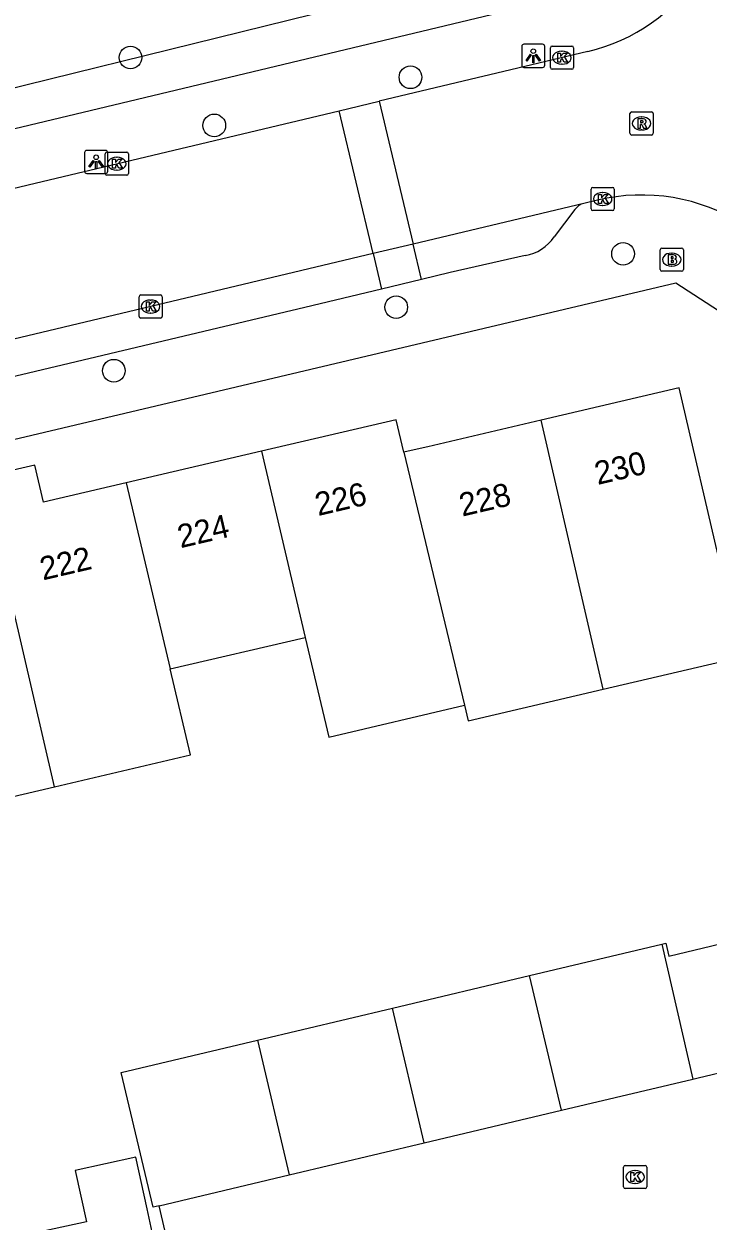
# Model space of a CAD drawing. Extents: x 158474 to 159560, y 388525 to 389605.
# Drawn here: x 159203.3 to 159232.9, y 388914.7 to 388966.4 of the extents above; entities that cross this region are included whole.
import ezdxf

# ---------------------------------------------------------------- set-up
doc = ezdxf.new("R2010")
doc.units = 0
for name, color, linetype in [('IMGEO_Boom', 7, 'Continuous'), ('IMGEO_Brandkraan', 7, 'Continuous'), ('IMGEO_Groenvoorziening', 7, 'Continuous'), ('IMGEO_Kolk', 7, 'Continuous'), ('IMGEO_Lichtpunt', 7, 'Continuous'), ('IMGEO_Pand', 7, 'Continuous'), ('IMGEO_Pand_nummerreeks', 7, 'Continuous'), ('IMGEO_Parkeervlak_open', 7, 'Continuous'), ('IMGEO_Rijbaan_lokaal_open', 7, 'Continuous'), ('IMGEO_Rioolput', 7, 'Continuous'), ('IMGEO_Voetpad_open', 7, 'Continuous')]:
    doc.layers.add(name, color=color, linetype=linetype)

msp = doc.modelspace()

# ---------------------------------------------------------------- linework, layer by layer
at = {"layer": 'IMGEO_Boom'}
for centre in [(159207.938, 388964.934), (159220.014, 388964.081), (159211.551, 388962.006), (159229.186, 388956.461), (159219.401, 388954.161), (159207.215, 388951.421)]:
    msp.add_circle(centre, 0.489, dxfattribs=at)
at = {"layer": 'IMGEO_Brandkraan'}
for p, q in [((159230.788, 388955.788), (159230.788, 388956.64)), ((159230.863, 388956.714), (159231.715, 388956.714)), ((159231.276, 388956.494), (159231.301, 388956.494)), ((159231.789, 388956.64), (159231.789, 388955.788)), ((159231.299, 388955.934), (159231.274, 388955.934)), ((159231.715, 388955.714), (159230.863, 388955.714))]:
    msp.add_line(p, q, dxfattribs=at)
for points in [[(159230.788, 388955.788), (159230.788, 388956.64)], [(159230.863, 388956.714), (159231.715, 388956.714)], [(159231.136, 388956.414), (159231.136, 388956.014), (159231.349, 388956.014)], [(159231.367, 388956.414), (159231.136, 388956.414)], [(159231.789, 388956.64), (159231.789, 388955.788)], [(159231.315, 388956.333), (159231.261, 388956.333), (159231.261, 388956.257)], [(159231.261, 388956.257), (159231.314, 388956.257)], [(159231.323, 388956.181), (159231.261, 388956.181), (159231.261, 388956.1)], [(159231.261, 388956.1), (159231.323, 388956.1)], [(159231.715, 388955.714), (159230.863, 388955.714)]]:
    msp.add_lwpolyline(points, dxfattribs=at)
for centre, radius, start, end in [((159230.865, 388956.638), 0.0765, 91.552, 178.448), ((159230.865, 388956.638), 0.0765, 91.552, 178.448), ((159231.371, 388956.269), 0.145, 59.4692, 91.5367), ((159231.396, 388956.316), 0.0922, 285.5137, 58.1501), ((159231.713, 388956.638), 0.0765, 1.552, 88.448), ((159231.713, 388956.638), 0.0765, 1.552, 88.448), ((159231.316, 388956.295), 0.0379, 267.8285, 90.9355), ((159231.324, 388956.14), 0.0404, 269.8759, 90.5077), ((159231.355, 388956.265), 0.251, 268.6676, 293.5347), ((159231.401, 388956.124), 0.105, 301.3115, 78.989), ((159230.865, 388955.79), 0.0765, 181.552, 268.448), ((159230.865, 388955.79), 0.0765, 181.552, 268.448), ((159231.713, 388955.79), 0.0765, 271.552, 358.448), ((159231.713, 388955.79), 0.0765, 271.552, 358.448)]:
    msp.add_arc(centre, radius, start, end, dxfattribs=at)
for centre, major_axis, ratio, start_param, end_param in [((159231.275, 388956.214), (-0.387, 0.002), 0.722429, 4.712389, 7.853982), ((159231.3, 388956.214), (-0.39, 0.002), 0.717154, 1.570796, 4.712389)]:
    msp.add_ellipse(centre, major_axis=major_axis, ratio=ratio, start_param=start_param, end_param=end_param, dxfattribs=at)
at = {"layer": 'IMGEO_Groenvoorziening'}
msp.add_lwpolyline([(159218.479, 389018.411), (159226.051, 388975.866), (159227.164, 388969.613), (159186.891, 388959.671), (159183.615, 388972.096)], dxfattribs=at)
at = {"layer": 'IMGEO_Kolk'}
for p, q in [((159226.05, 388964.502), (159226.05, 388965.354)), ((159226.125, 388965.428), (159226.977, 388965.428)), ((159226.538, 388965.208), (159226.563, 388965.208)), ((159227.051, 388965.354), (159227.051, 388964.502)), ((159226.561, 388964.648), (159226.536, 388964.648)), ((159226.977, 388964.428), (159226.125, 388964.428)), ((159206.844, 388959.93), (159206.844, 388960.782)), ((159206.919, 388960.856), (159207.771, 388960.856)), ((159207.332, 388960.636), (159207.357, 388960.636)), ((159207.845, 388960.782), (159207.845, 388959.93)), ((159207.355, 388960.076), (159207.33, 388960.076)), ((159207.771, 388959.856), (159206.919, 388959.856)), ((159227.808, 388958.403), (159227.808, 388959.255)), ((159227.883, 388959.329), (159228.735, 388959.329)), ((159228.296, 388959.109), (159228.321, 388959.109)), ((159228.809, 388959.255), (159228.809, 388958.403)), ((159228.319, 388958.549), (159228.294, 388958.549)), ((159228.735, 388958.329), (159227.883, 388958.329)), ((159208.303, 388953.762), (159208.303, 388954.614)), ((159208.378, 388954.688), (159209.23, 388954.688)), ((159208.791, 388954.468), (159208.816, 388954.468)), ((159209.304, 388954.614), (159209.304, 388953.762)), ((159208.814, 388953.908), (159208.789, 388953.908)), ((159209.23, 388953.688), (159208.378, 388953.688)), ((159229.284, 388917.122), (159230.136, 388917.122)), ((159229.209, 388916.196), (159229.209, 388917.048)), ((159229.697, 388916.902), (159229.722, 388916.902)), ((159230.21, 388917.048), (159230.21, 388916.196)), ((159230.136, 388916.122), (159229.284, 388916.122)), ((159229.72, 388916.342), (159229.695, 388916.342))]:
    msp.add_line(p, q, dxfattribs=at)
for points in [[(159226.05, 388964.502), (159226.05, 388965.354)], [(159226.125, 388965.428), (159226.977, 388965.428)], [(159227.051, 388965.354), (159227.051, 388964.502)], [(159226.371, 388965.128), (159226.494, 388965.128), (159226.494, 388964.977), (159226.624, 388965.128), (159226.788, 388965.128), (159226.642, 388964.977), (159226.795, 388964.728), (159226.643, 388964.728), (159226.558, 388964.892), (159226.494, 388964.825), (159226.494, 388964.728), (159226.371, 388964.728), (159226.371, 388965.128)], [(159226.977, 388964.428), (159226.125, 388964.428)], [(159206.844, 388959.93), (159206.844, 388960.782)], [(159206.919, 388960.856), (159207.771, 388960.856)], [(159207.165, 388960.556), (159207.288, 388960.556), (159207.288, 388960.405), (159207.418, 388960.556), (159207.582, 388960.556), (159207.436, 388960.405), (159207.589, 388960.156), (159207.437, 388960.156), (159207.352, 388960.32), (159207.288, 388960.253), (159207.288, 388960.156), (159207.165, 388960.156), (159207.165, 388960.556)], [(159207.845, 388960.782), (159207.845, 388959.93)], [(159207.771, 388959.856), (159206.919, 388959.856)], [(159227.808, 388958.403), (159227.808, 388959.255)], [(159227.883, 388959.329), (159228.735, 388959.329)], [(159228.129, 388959.029), (159228.252, 388959.029), (159228.252, 388958.878), (159228.382, 388959.029), (159228.546, 388959.029), (159228.4, 388958.878), (159228.553, 388958.629), (159228.401, 388958.629), (159228.316, 388958.793), (159228.252, 388958.726), (159228.252, 388958.629), (159228.129, 388958.629), (159228.129, 388959.029)], [(159228.809, 388959.255), (159228.809, 388958.403)], [(159228.735, 388958.329), (159227.883, 388958.329)], [(159208.303, 388953.762), (159208.303, 388954.614)], [(159208.378, 388954.688), (159209.23, 388954.688)], [(159208.624, 388954.388), (159208.747, 388954.388), (159208.747, 388954.237), (159208.877, 388954.388), (159209.041, 388954.388), (159208.895, 388954.237), (159209.048, 388953.988), (159208.896, 388953.988), (159208.811, 388954.152), (159208.747, 388954.085), (159208.747, 388953.988), (159208.624, 388953.988), (159208.624, 388954.388)], [(159209.304, 388954.614), (159209.304, 388953.762)], [(159209.23, 388953.688), (159208.378, 388953.688)], [(159229.284, 388917.122), (159230.136, 388917.122)], [(159229.209, 388916.196), (159229.209, 388917.048)], [(159229.53, 388916.822), (159229.653, 388916.822), (159229.653, 388916.671), (159229.783, 388916.822), (159229.947, 388916.822), (159229.801, 388916.671), (159229.954, 388916.422), (159229.802, 388916.422), (159229.717, 388916.586), (159229.653, 388916.519), (159229.653, 388916.422), (159229.53, 388916.422), (159229.53, 388916.822)], [(159230.21, 388917.048), (159230.21, 388916.196)], [(159230.136, 388916.122), (159229.284, 388916.122)]]:
    msp.add_lwpolyline(points, dxfattribs=at)
for centre, start, end in [((159226.127, 388965.352), 91.552, 178.448), ((159226.127, 388965.352), 91.552, 178.448), ((159226.975, 388965.352), 1.552, 88.448), ((159226.975, 388965.352), 1.552, 88.448), ((159226.127, 388964.504), 181.552, 268.448), ((159226.127, 388964.504), 181.552, 268.448), ((159226.975, 388964.504), 271.552, 358.448), ((159226.975, 388964.504), 271.552, 358.448), ((159206.921, 388960.78), 91.552, 178.448), ((159206.921, 388960.78), 91.552, 178.448), ((159207.769, 388960.78), 1.552, 88.448), ((159207.769, 388960.78), 1.552, 88.448), ((159206.921, 388959.932), 181.552, 268.448), ((159206.921, 388959.932), 181.552, 268.448), ((159207.769, 388959.932), 271.552, 358.448), ((159207.769, 388959.932), 271.552, 358.448), ((159227.885, 388959.253), 91.552, 178.448), ((159227.885, 388959.253), 91.552, 178.448), ((159228.733, 388959.253), 1.552, 88.448), ((159228.733, 388959.253), 1.552, 88.448), ((159227.885, 388958.405), 181.552, 268.448), ((159227.885, 388958.405), 181.552, 268.448), ((159228.733, 388958.405), 271.552, 358.448), ((159228.733, 388958.405), 271.552, 358.448), ((159208.38, 388954.612), 91.552, 178.448), ((159208.38, 388954.612), 91.552, 178.448), ((159209.228, 388954.612), 1.552, 88.448), ((159209.228, 388954.612), 1.552, 88.448), ((159208.38, 388953.764), 181.552, 268.448), ((159208.38, 388953.764), 181.552, 268.448), ((159209.228, 388953.764), 271.552, 358.448), ((159209.228, 388953.764), 271.552, 358.448), ((159229.286, 388917.046), 91.552, 178.448), ((159229.286, 388917.046), 91.552, 178.448), ((159230.134, 388917.046), 1.552, 88.448), ((159230.134, 388917.046), 1.552, 88.448), ((159229.286, 388916.198), 181.552, 268.448), ((159229.286, 388916.198), 181.552, 268.448), ((159230.134, 388916.198), 271.552, 358.448), ((159230.134, 388916.198), 271.552, 358.448)]:
    msp.add_arc(centre, 0.0765, start, end, dxfattribs=at)
for centre, major_axis, ratio, start_param, end_param in [((159226.537, 388964.928), (-0.387, 0.002), 0.722429, 4.712389, 7.853982), ((159226.562, 388964.928), (-0.39, 0.002), 0.717154, 1.570796, 4.712389), ((159207.331, 388960.356), (-0.387, 0.002), 0.722429, 4.712389, 7.853982), ((159207.356, 388960.356), (-0.39, 0.002), 0.717154, 1.570796, 4.712389), ((159228.295, 388958.829), (-0.387, 0.002), 0.722429, 4.712389, 7.853982), ((159228.32, 388958.829), (-0.39, 0.002), 0.717154, 1.570796, 4.712389), ((159208.79, 388954.188), (-0.387, 0.002), 0.722429, 4.712389, 7.853982), ((159208.815, 388954.188), (-0.39, 0.002), 0.717154, 1.570796, 4.712389), ((159229.696, 388916.622), (-0.387, 0.002), 0.722429, 4.712389, 7.853982), ((159229.721, 388916.622), (-0.39, 0.002), 0.717154, 1.570796, 4.712389)]:
    msp.add_ellipse(centre, major_axis=major_axis, ratio=ratio, start_param=start_param, end_param=end_param, dxfattribs=at)
at = {"layer": 'IMGEO_Lichtpunt'}
for p, q in [((159224.816, 388965.411), (159224.816, 388964.604)), ((159224.816, 388965.411), (159224.816, 388964.604)), ((159225.718, 388965.506), (159224.91, 388965.506)), ((159225.718, 388965.506), (159224.91, 388965.506)), ((159225.812, 388964.604), (159225.812, 388965.411)), ((159225.812, 388964.604), (159225.812, 388965.411)), ((159224.91, 388964.51), (159225.718, 388964.51)), ((159224.91, 388964.51), (159225.718, 388964.51)), ((159205.957, 388960.833), (159205.957, 388960.026)), ((159205.957, 388960.833), (159205.957, 388960.026)), ((159206.859, 388960.928), (159206.051, 388960.928)), ((159206.859, 388960.928), (159206.051, 388960.928)), ((159206.953, 388960.026), (159206.953, 388960.833)), ((159206.953, 388960.026), (159206.953, 388960.833)), ((159206.051, 388959.932), (159206.859, 388959.932)), ((159206.051, 388959.932), (159206.859, 388959.932))]:
    msp.add_line(p, q, dxfattribs=at)
for points in [[(159225.19, 388965.075), (159225.229, 388965.047), (159225.041, 388964.785), (159225.003, 388964.812), (159225.19, 388965.075)], [(159225.292, 388965.027), (159225.339, 388965.027), (159225.339, 388964.705), (159225.292, 388964.705), (159225.292, 388965.027)], [(159225.402, 388965.047), (159225.44, 388965.074), (159225.627, 388964.812), (159225.588, 388964.784), (159225.402, 388965.047)], [(159206.331, 388960.497), (159206.37, 388960.469), (159206.182, 388960.207), (159206.144, 388960.234), (159206.331, 388960.497)], [(159206.543, 388960.469), (159206.581, 388960.496), (159206.768, 388960.234), (159206.729, 388960.206), (159206.543, 388960.469)], [(159206.433, 388960.449), (159206.48, 388960.449), (159206.48, 388960.127), (159206.433, 388960.127), (159206.433, 388960.449)]]:
    msp.add_lwpolyline(points, dxfattribs=at)
for centre in [(159225.315, 388965.209), (159206.456, 388960.631)]:
    msp.add_circle(centre, 0.0994, dxfattribs=at)
for centre, start, end in [((159224.91, 388965.411), 90, 180), ((159224.91, 388965.411), 90, 180), ((159225.718, 388965.411), 0, 90), ((159225.718, 388965.411), 0, 90), ((159224.91, 388964.604), 180, 270), ((159224.91, 388964.604), 180, 270), ((159225.718, 388964.604), 270, 0), ((159225.718, 388964.604), 270, 360), ((159206.051, 388960.833), 90, 180), ((159206.051, 388960.833), 90, 180), ((159206.859, 388960.833), 0, 90), ((159206.859, 388960.833), 0, 90), ((159206.051, 388960.026), 180, 270), ((159206.051, 388960.026), 180, 270), ((159206.859, 388960.026), 270, 0), ((159206.859, 388960.026), 270, 360)]:
    msp.add_arc(centre, 0.0946, start, end, dxfattribs=at)
at = {"layer": 'IMGEO_Pand'}
for points in [[(159228.336, 388937.678), (159234.316, 388939.077), (159233.485, 388942.631), (159233.438, 388942.833), (159231.603, 388950.678), (159225.65, 388949.285)], [(159219.734, 388947.902), (159219.399, 388949.302), (159213.591, 388947.943)], [(159225.65, 388949.285), (159220.758, 388948.141), (159219.92, 388947.945), (159219.734, 388947.902)], [(159228.336, 388937.678), (159227.504, 388941.232), (159225.65, 388949.285)], [(159213.591, 388947.943), (159207.751, 388946.577)], [(159213.591, 388947.943), (159215.479, 388939.912)], [(159219.734, 388947.902), (159222.35, 388936.981)], [(159207.751, 388946.577), (159204.181, 388945.742), (159203.805, 388947.347), (159201.554, 388946.822), (159201.928, 388945.214)], [(159207.751, 388946.577), (159209.643, 388938.547)], [(159204.662, 388933.465), (159201.928, 388945.214)], [(159209.643, 388938.547), (159215.479, 388939.912)], [(159215.479, 388939.912), (159216.49, 388935.61), (159222.35, 388936.981)], [(159204.662, 388933.465), (159210.518, 388934.835), (159209.643, 388938.547)], [(159222.35, 388936.981), (159222.509, 388936.315), (159228.336, 388937.678)], [(159198.806, 388932.095), (159204.662, 388933.465)], [(159230.856, 388926.674), (159231.033, 388926.716), (159231.169, 388926.152), (159238.578, 388927.94)], [(159225.144, 388925.316), (159230.856, 388926.674)], [(159230.856, 388926.674), (159232.197, 388920.849)], [(159219.24, 388923.913), (159225.144, 388925.316)], [(159226.536, 388919.504), (159225.144, 388925.316)], [(159213.417, 388922.53), (159219.24, 388923.913)], [(159220.608, 388918.095), (159219.24, 388923.913)], [(159209.167, 388915.376), (159208.917, 388915.317), (159207.536, 388921.132), (159213.417, 388922.53)], [(159213.417, 388922.53), (159214.788, 388916.712)], [(159232.197, 388920.849), (159232.435, 388920.906), (159233.99, 388921.276), (159235.288, 388915.88)], [(159226.536, 388919.504), (159232.197, 388920.849)], [(159220.608, 388918.095), (159226.536, 388919.504)], [(159214.788, 388916.712), (159220.608, 388918.095)], [(159208.65, 388915.25), (159208.169, 388917.475), (159205.552, 388916.909), (159206.032, 388914.685), (159203.584, 388914.156), (159204.151, 388911.531), (159209.217, 388912.626), (159208.65, 388915.25)], [(159209.167, 388915.376), (159214.788, 388916.712)]]:
    msp.add_lwpolyline(points, dxfattribs=at)
at = {"layer": 'IMGEO_Parkeervlak_open'}
for points in [[(159220.495, 388955.36), (159220.133, 388956.887)], [(159218.401, 388956.474), (159218.764, 388954.942)]]:
    msp.add_lwpolyline(points, dxfattribs=at)
at = {"layer": 'IMGEO_Rijbaan_lokaal_open'}
for points in [[(159227.674, 388965.194), (159218.67, 388963.051)], [(159179.45, 388953.693), (159203.82, 388959.516), (159216.938, 388962.639)], [(159216.938, 388962.639), (159218.67, 388963.051)], [(159218.401, 388956.474), (159216.938, 388962.639)], [(159218.67, 388963.051), (159220.133, 388956.887)], [(159227.496, 388958.64), (159220.133, 388956.887)], [(159228.08, 388958.779), (159227.496, 388958.64)], [(159220.133, 388956.887), (159218.401, 388956.474)], [(159218.401, 388956.474), (159189.499, 388949.593)], [(159203.969, 388911.003), (159209.898, 388912.306), (159209.167, 388915.376)]]:
    msp.add_lwpolyline(points, dxfattribs=at)
for centre, radius, start, end in [((159225.822, 388972.972), 7.996, 283.3917, 326.7386), ((159229.986, 388950.778), 8.225, 57.579, 103.4022)]:
    msp.add_arc(centre, radius, start, end, dxfattribs=at)
at = {"layer": 'IMGEO_Rioolput'}
for p, q in [((159229.561, 388962.59), (159230.413, 388962.59)), ((159229.486, 388961.664), (159229.486, 388962.516)), ((159229.974, 388962.37), (159229.999, 388962.37)), ((159230.487, 388962.516), (159230.487, 388961.664)), ((159230.413, 388961.59), (159229.561, 388961.59)), ((159229.997, 388961.81), (159229.972, 388961.81))]:
    msp.add_line(p, q, dxfattribs=at)
for points in [[(159229.561, 388962.59), (159230.413, 388962.59)], [(159229.486, 388961.664), (159229.486, 388962.516)], [(159230.075, 388962.288), (159229.823, 388962.29), (159229.823, 388961.89)], [(159229.823, 388961.89), (159229.947, 388961.89), (159229.947, 388962.052), (159229.958, 388962.052)], [(159230.001, 388962.209), (159229.947, 388962.209), (159229.947, 388962.128)], [(159229.947, 388962.128), (159229.999, 388962.128)], [(159230.487, 388962.516), (159230.487, 388961.664)], [(159230.413, 388961.59), (159229.561, 388961.59)], [(159230.005, 388962.023), (159230.076, 388961.89), (159230.216, 388961.89), (159230.151, 388962.016)]]:
    msp.add_lwpolyline(points, dxfattribs=at)
for centre, radius, start, end in [((159229.563, 388962.514), 0.0765, 91.552, 178.448), ((159229.563, 388962.514), 0.0765, 91.552, 178.448), ((159230.411, 388962.514), 0.0765, 1.552, 88.448), ((159230.411, 388962.514), 0.0765, 1.552, 88.448), ((159229.957, 388961.999), 0.0533, 26.0293, 88.6989), ((159229.983, 388962.317), 0.19, 274.7715, 282.9687), ((159230.007, 388962.113), 0.0964, 77.0061, 93.1865), ((159230.021, 388962.17), 0.0378, 276.6634, 79.6772), ((159230.074, 388962.178), 0.109, 350.3612, 89.416), ((159230.072, 388962.178), 0.112, 277.5842, 350.9817), ((159230.056, 388961.963), 0.108, 29.5134, 73.7905), ((159229.563, 388961.666), 0.0765, 181.552, 268.448), ((159229.563, 388961.666), 0.0765, 181.552, 268.448), ((159230.411, 388961.666), 0.0765, 271.552, 358.448), ((159230.411, 388961.666), 0.0765, 271.552, 358.448)]:
    msp.add_arc(centre, radius, start, end, dxfattribs=at)
for centre, major_axis, ratio, start_param, end_param in [((159229.973, 388962.09), (-0.387, 0.002), 0.722429, 4.712389, 7.853982), ((159229.998, 388962.09), (-0.39, 0.002), 0.717154, 1.570796, 4.712389)]:
    msp.add_ellipse(centre, major_axis=major_axis, ratio=ratio, start_param=start_param, end_param=end_param, dxfattribs=at)
at = {"layer": 'IMGEO_Voetpad_open'}
for points in [[(159228.181, 388967.901), (159228.005, 388967.859), (159227.498, 388967.738), (159224.829, 388967.098), (159178.644, 388956.049)], [(159227.113, 388958.38), (159226.221, 388957.199)], [(159224.961, 388956.391), (159221.726, 388955.656), (159220.495, 388955.36)], [(159220.495, 388955.36), (159218.764, 388954.942)], [(159187.913, 388944.91), (159231.464, 388955.218), (159233.308, 388954.017)], [(159218.764, 388954.942), (159215.458, 388954.145), (159202.683, 388951.117), (159192.98, 388948.817), (159192.349, 388948.674)]]:
    msp.add_lwpolyline(points, dxfattribs=at)
for centre, radius, start, end in [((159227.667, 388957.976), 0.686, 104.4428, 143.8985), ((159224.647, 388958.267), 1.903, 279.5063, 325.8354)]:
    msp.add_arc(centre, radius, start, end, dxfattribs=at)

# ---------------------------------------------------------------- texts
at = {"layer": 'IMGEO_Pand_nummerreeks'}
for s, rotation, p in [('230', 13.1666, (159228.091, 388946.487)), ('226', 13.1666, (159216.03, 388945.145)), ('228', 13.1666, (159222.249, 388945.12)), ('224', 13.1676, (159210.095, 388943.756)), ('222', 13.1666, (159204.157, 388942.367))]:
    msp.add_text(s, height=1, rotation=rotation, dxfattribs=at).set_placement(p)

doc.saveas('drawing.dxf')
